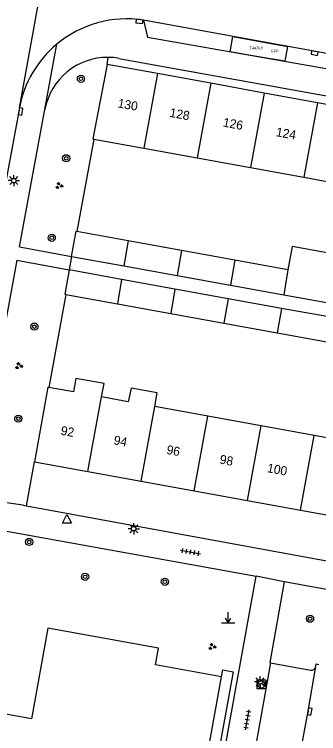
# Model space of a CAD drawing. Extents: x 132999 to 136000, y 398499 to 400501.
# Drawn here: x 133345.5 to 133379.4, y 400374.7 to 400454.9 of the extents above; entities that cross this region are included whole.
import ezdxf

# ---------------------------------------------------------------- set-up
doc = ezdxf.new("R2010")
doc.units = 0
for name, color, linetype in [('bp-anno-kenteken', 7, 'Continuous'), ('bp-grn-parkeervak', 7, 'Continuous'), ('gg-afsc-erfafscheiding', 7, 'Continuous'), ('gg-afsc-muur', 7, 'Continuous'), ('gg-anno-huisnummerreeks BGT', 7, 'Continuous'), ('gg-bbg-bijgebouw', 7, 'Continuous'), ('gg-bbg-gedigitaliseerde bebouwing', 7, 'Continuous'), ('gg-bbg-gedigitaliseerde bijgebouw', 7, 'Continuous'), ('gg-bbg-hoofdgebouw', 7, 'Continuous'), ('gg-bbg-tussenscheiding', 7, 'Continuous'), ('gg-knt-verharding', 7, 'Continuous'), ('gg-knt-verharding nz', 7, 'Continuous'), ('gt-grn-groengrens', 7, 'Continuous'), ('gt-grn-vlakafsluiter', 7, 'Continuous'), ('gt-grn-weggrens', 7, 'Continuous'), ('gt-symb-boom', 7, 'Continuous'), ('gt-symb-groenvak', 7, 'Continuous'), ('gt-symb-kolk', 7, 'Continuous'), ('gt-symb-laadpunt elektrisch vervoer', 7, 'Continuous'), ('gt-symb-lichtmast', 7, 'Continuous'), ('gt-symb-markant object', 7, 'Continuous'), ('gt-symb-tegel verharding', 7, 'Continuous'), ('gt-symb-waterafsluiter', 7, 'Continuous'), ('kenmerkpunt gehandicapten parkeerplaats', 7, 'Continuous')]:
    doc.layers.add(name, color=color, linetype=linetype)

# ---------------------------------------------------------------- blocks, each defined once
blk = doc.blocks.new('gt0-TEG1')
at = {"layer": 'gt-symb-tegel verharding'}
for p, q in [((-1.125, 0), (1.125, 0)), ((-0.9, -0.25), (-0.9, 0.25)), ((-0.45, -0.25), (-0.45, 0.25)), ((0, -0.25), (0, 0.25)), ((0.45, -0.25), (0.45, 0.25)), ((0.9, -0.25), (0.9, 0.25))]:
    blk.add_line(p, q, dxfattribs=at)
blk = doc.blocks.new('gt0-KOLK')
at = {"layer": 'gt-symb-kolk'}
blk.add_lwpolyline([(0, 0), (0.375, 0), (0.375, 0.4), (-0.375, 0.4), (-0.375, 0), (0, 0)], dxfattribs=at)
blk = doc.blocks.new('gt0-LEV')
at = {"layer": 'gt-symb-laadpunt elektrisch vervoer'}
blk.add_lwpolyline([(-0.486, 0.501), (0.486, 0.501), (0.486, -0.499), (-0.486, -0.499)], close=True, dxfattribs=at)
for centre, radius in [((0, 0), 0.393), ((-0.186, 0), 0.0566), ((0.186, 0), 0.0566)]:
    blk.add_circle(centre, radius, dxfattribs=at)
blk = doc.blocks.new('gt0-LMAST')
at = {"layer": 'gt-symb-lichtmast'}
for p, q in [((-0.182, 0.173), (-0.447, 0.438)), ((-0.005, 0.246), (-0.005, 0.621)), ((0.172, 0.173), (0.437, 0.438)), ((-0.255, -0.004), (-0.63, -0.004)), ((-0.182, -0.181), (-0.447, -0.446)), ((-0.005, -0.254), (-0.005, -0.629)), ((0.437, -0.446), (0.172, -0.181)), ((0.245, -0.004), (0.62, -0.004))]:
    blk.add_line(p, q, dxfattribs=at)
blk.add_circle((-0.005, -0.004), 0.25, dxfattribs=at)
blk = doc.blocks.new('gt0-GRVAK')
at = {"layer": 'gt-symb-groenvak'}
for p, q in [((-0.11, 0.189), (-0.228, 0.24)), ((-0.182, 0.153), (0.088, 0.153)), ((-0.091, 0.211), (-0.156, 0.322)), ((-0.047, 0.214), (-0.047, 0.393)), ((-0.004, 0.211), (0.061, 0.322)), ((0.015, 0.189), (0.133, 0.24)), ((0.262, -0.052), (0.197, 0.059)), ((0.305, -0.049), (0.305, 0.13)), ((0.349, -0.052), (0.414, 0.059)), ((-0.245, -0.228), (-0.363, -0.177)), ((-0.318, -0.264), (-0.047, -0.264)), ((-0.226, -0.206), (-0.291, -0.095)), ((-0.183, -0.203), (-0.183, -0.024)), ((-0.139, -0.206), (-0.074, -0.095)), ((-0.12, -0.228), (-0.002, -0.177)), ((0.243, -0.074), (0.125, -0.023)), ((0.17, -0.11), (0.441, -0.11)), ((0.368, -0.074), (0.486, -0.023))]:
    blk.add_line(p, q, dxfattribs=at)
blk = doc.blocks.new('gt0-MARKOB')
at = {"layer": 'gt-symb-markant object'}
for p, q in [((0, 0), (0, 1.2)), ((-0.75, 0), (0.75, 0)), ((0, 0), (-0.3, 0.52)), ((0, 0), (0.3, 0.52))]:
    blk.add_line(p, q, dxfattribs=at)
blk = doc.blocks.new('gt0-BOOM')
at = {"layer": 'gt-symb-boom'}
for radius in [0.4, 0.2]:
    blk.add_circle((0, 0), radius, dxfattribs=at)
blk = doc.blocks.new('gt0-WAFSL')
at = {"layer": 'gt-symb-waterafsluiter'}
for p, q in [((-0.5, -0.333), (0, 0.667)), ((0, 0.667), (0.5, -0.333)), ((0.5, -0.333), (-0.5, -0.333))]:
    blk.add_line(p, q, dxfattribs=at)

msp = doc.modelspace()

# ---------------------------------------------------------------- linework, layer by layer
at = {"layer": 'bp-grn-parkeervak'}
msp.add_lwpolyline([(133375.606, 400449.686), (133372.462, 400450.238), (133369.528, 400450.754), (133369.838, 400452.458), (133375.91, 400451.352), (133375.606, 400449.686)], dxfattribs=at)
at = {"layer": 'gg-afsc-erfafscheiding'}
msp.add_line((133346.822, 400400.121), (133347.72, 400405.02), dxfattribs=at)
at = {"layer": 'gg-afsc-muur'}
for p, q in [((133354.318, 400441.021), (133352.438, 400430.712)), ((133351.198, 400423.692), (133349.308, 400413.332))]:
    msp.add_line(p, q, dxfattribs=at)
at = {"layer": 'gg-bbg-bijgebouw'}
for points in [[(133351.84, 400427.94), (133352.34, 400430.73), (133352.438, 400430.712)], [(133351.57, 400426.43), (133351.1, 400423.71), (133351.198, 400423.692)]]:
    msp.add_lwpolyline(points, dxfattribs=at)
at = {"layer": 'gg-bbg-gedigitaliseerde bebouwing'}
for p, q in [((133354.318, 400441.021), (133359.907, 400440.003)), ((133359.907, 400440.003), (133365.857, 400438.92)), ((133365.857, 400438.92), (133371.806, 400437.837)), ((133371.806, 400437.837), (133377.756, 400436.754)), ((133377.756, 400436.754), (133383.705, 400435.671)), ((133352.054, 400412.834), (133349.308, 400413.332)), ((133358.16, 400411.726), (133355.196, 400412.264)), ((133367.051, 400410.113), (133361.124, 400411.188)), ((133372.979, 400409.038), (133367.051, 400410.113)), ((133378.906, 400407.962), (133372.979, 400409.038)), ((133384.834, 400406.887), (133378.906, 400407.962))]:
    msp.add_line(p, q, dxfattribs=at)
for points in [[(133355.196, 400412.264), (133355.467, 400413.773), (133352.324, 400414.338), (133352.054, 400412.834)], [(133361.124, 400411.188), (133361.397, 400412.708), (133358.477, 400413.233), (133358.16, 400411.726)]]:
    msp.add_lwpolyline(points, dxfattribs=at)
at = {"layer": 'gg-bbg-gedigitaliseerde bijgebouw'}
for p, q in [((133358.152, 400429.672), (133352.438, 400430.712)), ((133364.094, 400428.591), (133358.152, 400429.672)), ((133370.035, 400427.51), (133364.094, 400428.591)), ((133351.84, 400427.94), (133357.678, 400426.88)), ((133357.678, 400426.88), (133363.618, 400425.801)), ((133375.976, 400426.429), (133370.035, 400427.51)), ((133357.422, 400425.37), (133351.57, 400426.43)), ((133363.361, 400424.294), (133357.422, 400425.37)), ((133363.618, 400425.801), (133369.557, 400424.722)), ((133369.557, 400424.722), (133375.496, 400423.643)), ((133351.198, 400423.692), (133356.959, 400422.643)), ((133369.299, 400423.218), (133363.361, 400424.294)), ((133375.496, 400423.643), (133381.435, 400422.565)), ((133375.238, 400422.142), (133369.299, 400423.218)), ((133356.959, 400422.643), (133362.895, 400421.562)), ((133381.176, 400421.067), (133375.238, 400422.142)), ((133362.895, 400421.562), (133368.829, 400420.481)), ((133368.829, 400420.481), (133374.765, 400419.401)), ((133374.765, 400419.401), (133380.7, 400418.32))]:
    msp.add_line(p, q, dxfattribs=at)
msp.add_lwpolyline([(133381.917, 400425.348), (133382.388, 400427.972), (133376.445, 400429.039), (133375.976, 400426.429)], dxfattribs=at)
at = {"layer": 'gg-bbg-hoofdgebouw'}
for p, q in [((133361.423, 400448.317), (133355.8, 400449.34)), ((133367.372, 400447.234), (133361.423, 400448.317)), ((133373.321, 400446.152), (133367.372, 400447.234)), ((133379.271, 400445.069), (133373.321, 400446.152)), ((133385.22, 400443.986), (133379.271, 400445.069)), ((133349.21, 400413.35), (133347.72, 400405.02)), ((133349.21, 400413.35), (133349.308, 400413.332)), ((133347.72, 400405.02), (133353.674, 400403.94)), ((133353.674, 400403.94), (133359.602, 400402.865)), ((133359.602, 400402.865), (133365.529, 400401.79)), ((133365.529, 400401.79), (133371.457, 400400.715)), ((133371.457, 400400.715), (133377.384, 400399.64)), ((133377.384, 400399.64), (133383.312, 400398.565)), ((133365.78, 400365.693), (133368.57, 400381.06))]:
    msp.add_line(p, q, dxfattribs=at)
for points in [[(133355.8, 400449.34), (133354.22, 400441.04), (133354.318, 400441.021)], [(133368.57, 400381.06), (133361.2, 400382.4), (133361.54, 400384.27), (133349.19, 400386.49), (133347.38, 400376.37), (133343.43, 400377.08), (133343.296, 400376.339)]]:
    msp.add_lwpolyline(points, dxfattribs=at)
at = {"layer": 'gg-bbg-tussenscheiding'}
for p, q in [((133361.423, 400448.317), (133359.907, 400440.003)), ((133367.372, 400447.234), (133365.857, 400438.92)), ((133373.321, 400446.152), (133371.806, 400437.837)), ((133379.271, 400445.069), (133377.756, 400436.754)), ((133358.152, 400429.672), (133357.678, 400426.88)), ((133364.094, 400428.591), (133363.618, 400425.801)), ((133370.035, 400427.51), (133369.557, 400424.722)), ((133375.976, 400426.429), (133375.496, 400423.643)), ((133357.422, 400425.37), (133356.959, 400422.643)), ((133363.361, 400424.294), (133362.895, 400421.562)), ((133369.299, 400423.218), (133368.829, 400420.481)), ((133375.238, 400422.142), (133374.765, 400419.401)), ((133353.674, 400403.94), (133355.196, 400412.264)), ((133359.602, 400402.865), (133361.124, 400411.188)), ((133365.529, 400401.79), (133367.051, 400410.113)), ((133371.457, 400400.715), (133372.979, 400409.038)), ((133377.384, 400399.64), (133378.906, 400407.962))]:
    msp.add_line(p, q, dxfattribs=at)
at = {"layer": 'gg-knt-verharding'}
for p, q in [((133346.028, 400444.507), (133351.423, 400474.215)), ((133357.113, 400450.013), (133415.47, 400439.49)), ((133346.028, 400444.507), (133339.973, 400411.937)), ((133346.038, 400429.017), (133348.88, 400444.328)), ((133346.038, 400429.017), (133351.84, 400427.94)), ((133345.758, 400427.509), (133342.921, 400412.221)), ((133345.758, 400427.509), (133351.57, 400426.43)), ((133346.447, 400400.19), (133344.039, 400400.537)), ((133346.447, 400400.19), (133346.822, 400400.121)), ((133346.822, 400400.121), (133406.33, 400389.21)), ((133339.948, 400398.138), (133372.424, 400392.268)), ((133410.571, 400385.242), (133375.564, 400391.635)), ((133374.015, 400382.623), (133378.478, 400381.802))]:
    msp.add_line(p, q, dxfattribs=at)
for points in [[(133359.861, 400454.276), (133360.317, 400452.372), (133383.218, 400448.348), (133384.035, 400449.871)], [(133366.921, 400365.485), (133367.558, 400365.369), (133372.424, 400392.268)], [(133375.564, 400391.635), (133373.937, 400382.654), (133374.015, 400382.623)], [(133374.015, 400382.623), (133370.932, 400365.357), (133375.157, 400364.599)], [(133379.064, 400382.198), (133379.122, 400382.5), (133379.43, 400382.438)]]:
    msp.add_lwpolyline(points, dxfattribs=at)
for centre, radius, start, end in [((133357.985, 400442.254), 12.167, 81.12934, 129.772), ((133358.001, 400442.245), 12.184, 129.80142, 169.30206), ((133355.856, 400443.028), 7.096, 89.30046, 169.44513), ((133355.866, 400443.088), 7.037, 79.7901, 89.37084), ((133378.58, 400382.283), 0.492, 258.05951, 350.03963)]:
    msp.add_arc(centre, radius, start, end, dxfattribs=at)
at = {"layer": 'gg-knt-verharding nz'}
msp.add_line((133384.035, 400449.871), (133359.861, 400454.276), dxfattribs=at)
msp.add_lwpolyline([(133375.857, 400364.334), (133376.703, 400369.033), (133378.212, 400377.231), (133379.064, 400382.198)], dxfattribs=at)
at = {"layer": 'gt-grn-groengrens'}
msp.add_lwpolyline([(133368.57, 400381.06), (133368.708, 400381.818), (133369.849, 400381.61), (133366.921, 400365.485)], dxfattribs=at)
at = {"layer": 'gt-grn-vlakafsluiter'}
msp.add_line((133355.8, 400449.34), (133355.943, 400450.124), dxfattribs=at)
at = {"layer": 'gt-grn-weggrens'}
for p, q in [((133348.88, 400444.328), (133350.201, 400451.606)), ((133351.84, 400427.94), (133351.57, 400426.43)), ((133375.564, 400391.635), (133372.424, 400392.268))]:
    msp.add_line(p, q, dxfattribs=at)

# ---------------------------------------------------------------- block references
at = {"layer": 'gt-symb-boom'}
for p in [(133352.892, 400447.737), (133351.239, 400438.874), (133349.633, 400430.01), (133347.698, 400420.103), (133345.902, 400409.843), (133347.113, 400396.093), (133353.353, 400392.21), (133362.252, 400391.654), (133378.439, 400387.535)]:
    msp.add_blockref('gt0-BOOM', p, dxfattribs=at)
at = {"layer": 'gt-symb-groenvak'}
for p in [(133350.454, 400435.83), (133345.962, 400415.731), (133367.515, 400384.426)]:
    msp.add_blockref('gt0-GRVAK', p, dxfattribs=at)
at = {"layer": 'gt-symb-kolk'}
for p, rotation in [((133359.437, 400454.33), 173.45090842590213), ((133378.983, 400450.792), 169.69002960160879), ((133345.957, 400444.134), -100.60205829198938), ((133378.212, 400377.231), -100.43302473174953)]:
    msp.add_blockref('gt0-KOLK', p, dxfattribs=dict(at, rotation=rotation))
at = {"layer": 'gt-symb-laadpunt elektrisch vervoer'}
msp.add_blockref('gt0-LEV', (133373.008, 400380.202), dxfattribs=at)
at = {"layer": 'gt-symb-lichtmast'}
for p in [(133345.411, 400436.387), (133358.78, 400397.572), (133372.873, 400380.492)]:
    msp.add_blockref('gt0-LMAST', p, dxfattribs=at)
at = {"layer": 'gt-symb-markant object'}
msp.add_blockref('gt0-MARKOB', (133369.315, 400387.077), dxfattribs=at)
at = {"layer": 'gt-symb-tegel verharding'}
for p, rotation in [((133365.109, 400394.97), -10.25359802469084), ((133371.437, 400376.263), 79.98206552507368)]:
    msp.add_blockref('gt0-TEG1', p, dxfattribs=dict(at, rotation=rotation))
at = {"layer": 'gt-symb-waterafsluiter'}
msp.add_blockref('gt0-WAFSL', (133351.321, 400398.505), dxfattribs=at)

# ---------------------------------------------------------------- texts
at = {"layer": 'bp-anno-kenteken'}
msp.add_text('T447NP', height=0.3, dxfattribs=at).set_placement((133371.701, 400451.002))
at = {"layer": 'gg-anno-huisnummerreeks BGT'}
for s, p in [('130', (133356.933, 400444.559)), ('128', (133362.717, 400443.507)), ('126', (133368.668, 400442.424)), ('124', (133374.58, 400441.348)), ('92', (133350.573, 400408.06)), ('94', (133356.482, 400406.988)), ('96', (133362.374, 400405.92)), ('98', (133368.301, 400404.845)), ('100', (133373.591, 400403.885))]:
    msp.add_text(s, height=1, rotation=349.7, dxfattribs=at).set_placement(p)
at = {"layer": 'kenmerkpunt gehandicapten parkeerplaats'}
msp.add_text('GPP', height=0.3, dxfattribs=at).set_placement((133374.045, 400450.673))

doc.saveas('drawing.dxf')
